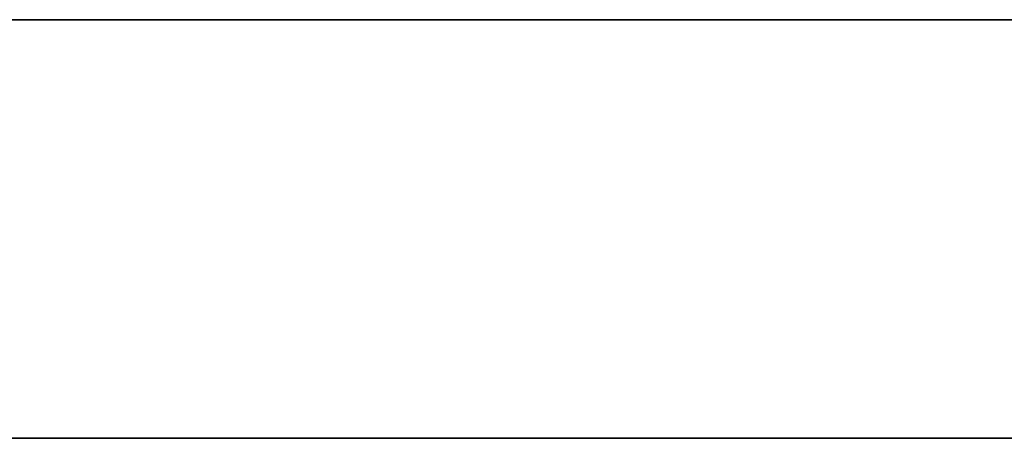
# Model space of a CAD drawing. Extents: x -0.3 to 41.3, y 0 to 17.8.
# Tile 349 of 625: x 29.304 to 29.657, y 0 to 0.15. Entities that reach past the tile are written whole.
import ezdxf

# ---------------------------------------------------------------- set-up
doc = ezdxf.new("R2010")
doc.units = 0
doc.header["$MEASUREMENT"] = 0
doc.layers.add('V220', color=7, linetype='Continuous')

msp = doc.modelspace()

# ---------------------------------------------------------------- linework, layer by layer
at = {"layer": 'V220', "color": 252, "true_color": 0x838383}
for points, invisible_edges in [([(25.28823, 0.15, 199.8), (25.28823, 0, 199.8), (32.985, 0, 199.8)], 12), ([(25.28823, 0.15, 199.1), (25.28823, 0, 199.1), (32.985, 0, 199.1)], 12), ([(25.28823, 0.15, 199.8), (32.985, 0, 199.8), (32.985, 0.15, 199.8)], 9), ([(25.28823, 0.15, 199.1), (32.985, 0, 199.1), (32.985, 0.15, 199.1)], 9)]:
    msp.add_3dface(points, dxfattribs=dict(at, invisible_edges=invisible_edges))
for points in [[(32.985, 0.15, 199.8), (25.28823, 0.15, 199.8), (25.28823, 0.15, 199.1), (32.985, 0.15, 199.1)], [(25.28823, 0, 199.8), (32.985, 0, 199.8), (32.985, 0, 199.1), (25.28823, 0, 199.1)]]:
    msp.add_3dface(points, dxfattribs=at)

doc.saveas('drawing.dxf')
